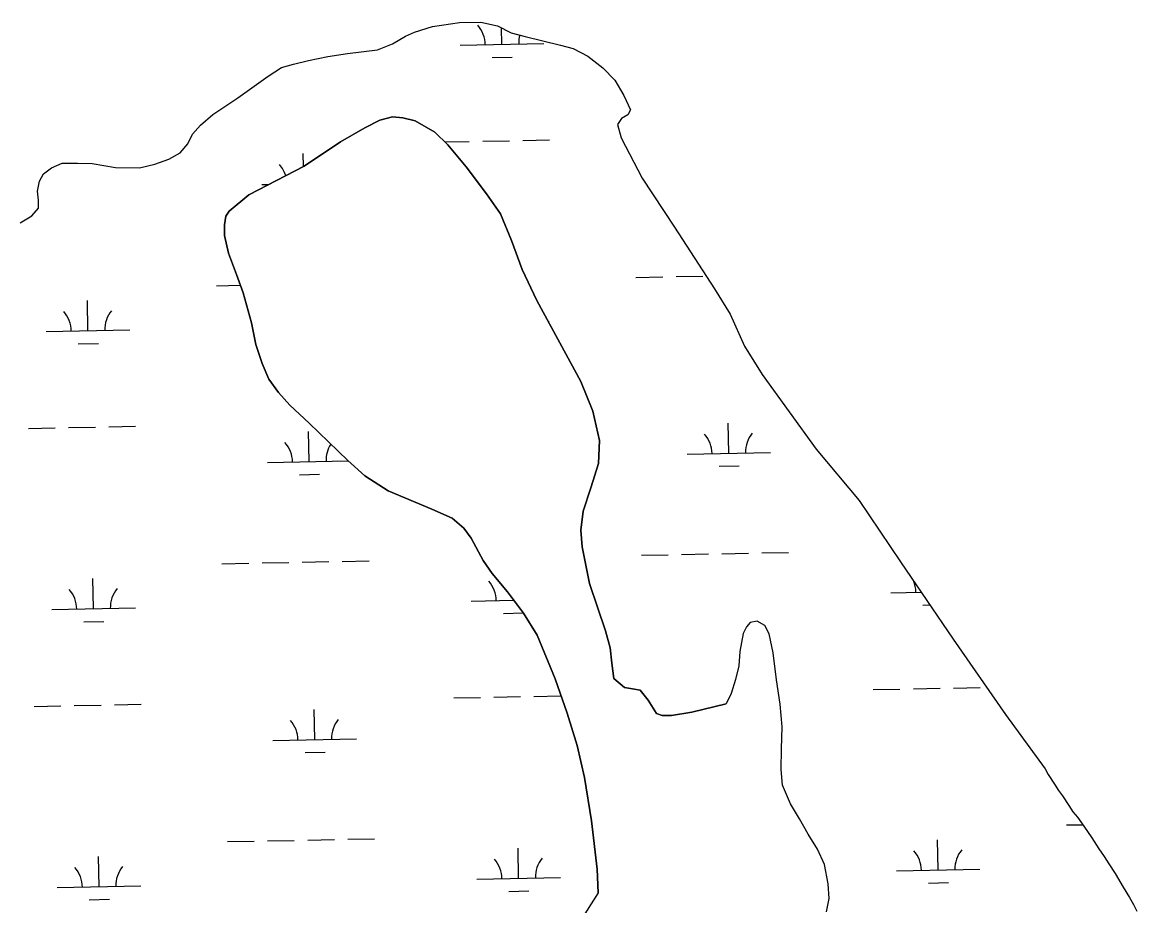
# Model space of a CAD drawing. Extents: x 3989314 to 4027622, y 243956 to 270014.
# Drawn here: x 4015842 to 4017175, y 266413 to 267470 of the extents above; entities that cross this region are included whole.
import ezdxf

# ---------------------------------------------------------------- set-up
doc = ezdxf.new("R2010")
doc.units = 0
for name, color, linetype in [('V-RIVR-EDGE', 7, 'Continuous'), ('V-TOPO-SHOR', 7, 'Continuous'), ('V-WETL-SWMP', 7, 'Continuous')]:
    doc.layers.add(name, color=color, linetype=linetype)

msp = doc.modelspace()

# ---------------------------------------------------------------- linework, layer by layer
at = {"layer": 'V-RIVR-EDGE'}
for points in [[(4016099.3, 267379.4), (4016135.8, 267405.3), (4016151.5, 267415.6), (4016166, 267419.5), (4016183.8, 267423.9), (4016206.9, 267428.7), (4016230.5, 267432.4), (4016266.4, 267436.9), (4016284.3, 267443.9), (4016300, 267453.2), (4016310.8, 267457.7), (4016332.3, 267464.7), (4016364.5, 267469.3), (4016390.2, 267469.7), (4016409.9, 267465.5), (4016426.3, 267457.1), (4016443.3, 267452.9), (4016485.2, 267442.3), (4016500.7, 267438.2), (4016518.1, 267429.2), (4016535.9, 267415.4), (4016550.5, 267400.6), (4016561.3, 267382.2), (4016568.9, 267364.9), (4016566.1, 267359.1), (4016558.5, 267354.5), (4016553.5, 267347.6), (4016558, 267331.5), (4016583, 267283.3), (4016621.7, 267224.6), (4016669.6, 267150.8), (4016688.2, 267120.4), (4016705.4, 267082), (4016726.5, 267048.3), (4016791.2, 266959.1), (4016842.7, 266897.5), (4016892.2, 266824.1), (4016955.2, 266731.7), (4017017.7, 266641.4), (4017064.9, 266576.3)], [(4015839.1, 267229.6), (4015853.2, 267238.3), (4015860.9, 267247.2), (4015861.1, 267256.8), (4015859.8, 267267.5), (4015862.2, 267279.8), (4015867.2, 267288.2), (4015876.5, 267295.5), (4015889.5, 267301.1), (4015907.6, 267301.1), (4015925.3, 267300.7), (4015953, 267295.8), (4015981.8, 267295.6), (4016000.1, 267300), (4016016.8, 267306), (4016030.4, 267313.7), (4016039.7, 267324.2), (4016045.3, 267335.8), (4016054.7, 267346.8), (4016069.4, 267359.3), (4016099.3, 267379.4)], [(4016803.4, 266405.5), (4016806.8, 266421.2), (4016805.4, 266438.8), (4016801.1, 266462), (4016792.8, 266480.3), (4016781.6, 266498.2), (4016771.3, 266516.6), (4016760.4, 266534.7), (4016750.9, 266556.7), (4016749.4, 266575.5), (4016749.7, 266600.2), (4016750.6, 266626.6), (4016748.1, 266653.9), (4016743.7, 266682.9), (4016739.7, 266715.3), (4016735, 266737.9), (4016729.6, 266747.9), (4016720.7, 266753), (4016712.4, 266751.6), (4016707.9, 266746.5), (4016703.8, 266738.3), (4016699.8, 266717), (4016698.5, 266699.5), (4016694.6, 266683.4), (4016689.4, 266666.5), (4016683.5, 266654.4)], [(4017064.9, 266576.3), (4017068.5, 266569.5), (4017076.3, 266558), (4017081, 266550.6), (4017085.6, 266544), (4017093.5, 266532.5), (4017098.1, 266525.1), (4017103.6, 266518.5), (4017111.5, 266507.8), (4017120.8, 266493.8), (4017129.4, 266480.7), (4017135.7, 266471.6), (4017141.1, 266462.6), (4017148.9, 266451.1), (4017158.3, 266434.7), (4017166, 266422.4), (4017170.7, 266414.2), (4017174.6, 266406)], [(4016530.3, 266427.9), (4016509, 266394.3)]]:
    msp.add_lwpolyline(points, dxfattribs=at)
at = {"layer": 'V-TOPO-SHOR'}
msp.add_lwpolyline([(4016530.3, 266427.9), (4016529.4, 266456.3), (4016522.3, 266514.2), (4016513.9, 266566.2), (4016505.2, 266604.4), (4016493.3, 266643.2), (4016478.8, 266684.2), (4016457.6, 266736.5), (4016441.1, 266762.6), (4016421.9, 266788.2), (4016403.7, 266810), (4016392.9, 266825.8), (4016378.6, 266852.3), (4016369.8, 266864.3), (4016355.6, 266876.4), (4016331.3, 266887.1), (4016279.4, 266909.2), (4016251.5, 266927), (4016231.1, 266945.2), (4016184.6, 266990.1), (4016161.6, 267011.5), (4016148, 267026.8), (4016136.7, 267042.6), (4016128.6, 267061.5), (4016121.1, 267084.1), (4016115.8, 267109.9), (4016106, 267146), (4016098, 267168.1), (4016088.4, 267193.5), (4016083.6, 267214.4), (4016083.4, 267227.3), (4016085.2, 267237.9), (4016089.1, 267243.7), (4016112.6, 267263.4), (4016178.6, 267297.7), (4016222.1, 267326.6), (4016251.4, 267343.5), (4016269.2, 267352.7), (4016284.3, 267356.6), (4016296.6, 267355.3), (4016311.4, 267351.7), (4016335.2, 267338.3), (4016350.8, 267322.9), (4016372.7, 267296.8), (4016397, 267264.6), (4016413.6, 267240.7), (4016426.7, 267208.8), (4016439.7, 267173.8), (4016457, 267137), (4016509.8, 267040), (4016523.9, 267004.4), (4016532.1, 266969.5), (4016530.9, 266941.7), (4016521.7, 266912.5), (4016512.5, 266884.9), (4016509.8, 266862), (4016511.4, 266842.2), (4016520, 266798.1), (4016539, 266741.5), (4016544.9, 266721.1), (4016546.6, 266702.9), (4016549.3, 266684.6), (4016561.9, 266673.6), (4016571.5, 266672.3), (4016580.6, 266670.5), (4016590.4, 266658.5), (4016600.2, 266642.8), (4016607.1, 266640.4), (4016618.3, 266640.2), (4016642.5, 266644.4), (4016683.5, 266654.4)], dxfattribs=at)
at = {"layer": 'V-WETL-SWMP'}
for p, q in [((4016415.4, 267443.3), (4016415, 267462.9)), ((4016365.4, 267442.3), (4016465.4, 267444.3)), ((4016403.7, 267427.6), (4016427.7, 267428.1)), ((4016347.3, 267326.5), (4016376.3, 267327)), ((4016392.3, 267327.4), (4016424.3, 267328)), ((4016440.3, 267328.3), (4016472.3, 267328.9)), ((4016177.8, 267297.3), (4016177.5, 267312.6)), ((4016128.2, 267275.7), (4016136.4, 267275.8)), ((4016575.6, 267164.5), (4016607.6, 267165.1)), ((4016623.6, 267165.4), (4016655.6, 267166.1)), ((4016073.8, 267154.5), (4016102.7, 267155)), ((4015920.2, 267100.7), (4015919.5, 267136.7)), ((4016470.8, 267111.6), (4016472, 267111.7)), ((4015870.3, 267099.7), (4015970.2, 267101.7)), ((4015908.6, 267085), (4015932.6, 267085.5)), ((4015849.2, 266983.8), (4015881.1, 266984.4)), ((4015897.1, 266984.7), (4015929.1, 266985.4)), ((4015945.1, 266985.7), (4015977.1, 266986.3)), ((4016686.7, 266954), (4016685.9, 266990)), ((4016184.9, 266944), (4016184.1, 266980)), ((4016134.9, 266943), (4016231.3, 266945)), ((4016636.7, 266953), (4016736.7, 266955)), ((4016675, 266938.4), (4016699, 266938.9)), ((4016173.2, 266928.4), (4016197.2, 266928.9)), ((4016128.4, 266822.8), (4016160.4, 266823.5)), ((4016176.4, 266823.8), (4016208.4, 266824.4)), ((4016224.4, 266824.7), (4016256.4, 266825.4)), ((4016582.2, 266831.9), (4016614.2, 266832.5)), ((4016630.2, 266832.8), (4016662.2, 266833.5)), ((4016678.2, 266833.8), (4016710.2, 266834.4)), ((4016726.2, 266834.7), (4016758.2, 266835.4)), ((4016080.4, 266821.9), (4016112.4, 266822.5)), ((4015926.9, 266768.1), (4015926.2, 266804)), ((4016880.5, 266787.1), (4016917, 266787.8)), ((4016378.7, 266777.1), (4016429.5, 266778.1)), ((4016428.7, 266778.1), (4016428.7, 266779.2)), ((4016918.8, 266772.4), (4016927.3, 266772.6)), ((4015876.9, 266767.1), (4015976.9, 266769)), ((4016417, 266762.4), (4016440.9, 266762.9)), ((4015915.2, 266752.4), (4015939.2, 266752.9)), ((4016453.6, 266663.1), (4016485.6, 266663.7)), ((4016859.4, 266671.2), (4016891.4, 266671.8)), ((4016907.4, 266672.1), (4016939.4, 266672.8)), ((4016955.4, 266673.1), (4016987.4, 266673.7)), ((4015855.8, 266651.2), (4015887.8, 266651.8)), ((4015903.8, 266652.1), (4015935.8, 266652.8)), ((4015951.8, 266653.1), (4015983.8, 266653.7)), ((4016357.6, 266661.2), (4016389.6, 266661.8)), ((4016405.6, 266662.1), (4016437.6, 266662.8)), ((4016191.5, 266611.4), (4016190.8, 266647.4)), ((4016141.5, 266610.4), (4016241.5, 266612.4)), ((4016179.8, 266595.8), (4016203.8, 266596.2)), ((4017090.7, 266509.3), (4017110.1, 266509.6)), ((4016087.1, 266489.3), (4016119, 266489.9)), ((4016135, 266490.2), (4016167, 266490.8)), ((4016183, 266491.2), (4016215, 266491.8)), ((4016231, 266492.1), (4016263, 266492.8)), ((4016937.1, 266455.4), (4016936.4, 266491.4)), ((4016435.3, 266445.4), (4016434.6, 266481.4)), ((4015933.5, 266435.4), (4015932.8, 266471.4)), ((4016887.1, 266454.4), (4016987.1, 266456.4)), ((4016385.3, 266444.4), (4016485.3, 266446.4)), ((4016925.4, 266439.8), (4016949.4, 266440.3)), ((4015883.5, 266434.4), (4015983.5, 266436.4)), ((4016423.6, 266429.8), (4016447.6, 266430.3)), ((4015921.8, 266419.8), (4015945.8, 266420.3))]:
    msp.add_line(p, q, dxfattribs=at)
for points in [[(4016069.4, 267359.3), (4016099.3, 267379.4), (4016135.8, 267405.3), (4016151.5, 267415.6), (4016166.1, 267419.5), (4016183.8, 267423.9), (4016206.9, 267428.7), (4016230.5, 267432.4), (4016266.4, 267436.9), (4016284.3, 267443.9), (4016300, 267453.2), (4016310.8, 267457.7), (4016332.3, 267464.7), (4016364.5, 267469.3), (4016390.2, 267469.7), (4016409.9, 267465.5), (4016426.3, 267457.1), (4016443.3, 267452.9), (4016485.2, 267442.3), (4016500.7, 267438.2), (4016518.1, 267429.2), (4016535.9, 267415.4), (4016550.5, 267400.6), (4016561.3, 267382.2), (4016568.9, 267364.9), (4016566.1, 267359.1), (4016558.5, 267354.5), (4016553.5, 267347.6), (4016558, 267331.5), (4016583, 267283.3), (4016621.7, 267224.6), (4016669.6, 267150.8), (4016688.2, 267120.4), (4016705.4, 267082), (4016726.5, 267048.3), (4016791.2, 266959.1), (4016842.7, 266897.5), (4016892.2, 266824.1), (4016955.2, 266731.7), (4017017.7, 266641.4), (4017064.9, 266576.3), (4017068.5, 266569.5), (4017076.3, 266558), (4017081, 266550.6), (4017085.6, 266544), (4017093.5, 266532.5), (4017098.1, 266525.1), (4017103.6, 266518.5), (4017111.5, 266507.8), (4017120.8, 266493.8), (4017129.4, 266480.7), (4017135.7, 266471.6), (4017141.1, 266462.6), (4017148.9, 266451.1), (4017158.3, 266434.7), (4017166, 266422.4), (4017170.7, 266414.2), (4017174.6, 266406)], [(4015839.1, 267229.6), (4015853.2, 267238.3), (4015860.9, 267247.2), (4015861.1, 267256.8), (4015859.8, 267267.5), (4015862.2, 267279.8), (4015867.2, 267288.2), (4015876.5, 267295.5), (4015889.5, 267301.1), (4015907.6, 267301.1), (4015925.3, 267300.7), (4015953, 267295.8), (4015981.8, 267295.6), (4016000.1, 267300), (4016016.8, 267306), (4016030.4, 267313.7), (4016039.7, 267324.2), (4016045.3, 267335.8), (4016054.7, 267346.8), (4016069.4, 267359.3)], [(4016803.4, 266405.5), (4016806.8, 266421.2), (4016805.4, 266438.8), (4016801.1, 266462), (4016792.8, 266480.3), (4016781.6, 266498.2), (4016771.3, 266516.6), (4016760.4, 266534.7), (4016750.9, 266556.7), (4016749.4, 266575.5), (4016749.7, 266600.2), (4016750.6, 266626.6), (4016748.1, 266653.9), (4016743.7, 266682.9), (4016739.7, 266715.3), (4016735, 266737.9), (4016729.6, 266747.9), (4016720.7, 266753), (4016712.4, 266751.6), (4016707.9, 266746.5), (4016703.8, 266738.3), (4016699.8, 266717), (4016698.5, 266699.5), (4016694.6, 266683.4), (4016689.4, 266666.5), (4016683.5, 266654.4), (4016642.5, 266644.4), (4016618.3, 266640.2), (4016607.1, 266640.4), (4016600.2, 266642.8), (4016590.4, 266658.5), (4016580.6, 266670.5), (4016571.5, 266672.3), (4016561.9, 266673.6), (4016549.3, 266684.6), (4016546.6, 266702.9), (4016544.9, 266721.1), (4016539, 266741.5), (4016520, 266798.1), (4016511.4, 266842.2), (4016509.8, 266862), (4016512.5, 266884.9), (4016521.7, 266912.5), (4016530.9, 266941.7), (4016532.1, 266969.5), (4016523.9, 267004.4), (4016509.8, 267040), (4016457, 267137), (4016439.7, 267173.8), (4016426.7, 267208.8), (4016413.6, 267240.7), (4016397, 267264.6), (4016372.7, 267296.8), (4016350.8, 267322.9), (4016335.2, 267338.3), (4016311.4, 267351.7), (4016296.6, 267355.3), (4016284.3, 267356.6), (4016269.2, 267352.7), (4016251.4, 267343.5), (4016222.1, 267326.6), (4016178.6, 267297.7), (4016112.6, 267263.4), (4016089.1, 267243.7), (4016085.2, 267237.9), (4016083.4, 267227.3), (4016083.6, 267214.4), (4016088.4, 267193.5), (4016098, 267168.1), (4016106, 267146), (4016115.8, 267109.9), (4016121.1, 267084.1), (4016128.6, 267061.5), (4016136.7, 267042.6), (4016148, 267026.8), (4016161.6, 267011.5), (4016184.6, 266990.1), (4016231.1, 266945.2), (4016251.5, 266927), (4016279.4, 266909.2), (4016331.3, 266887.1), (4016355.6, 266876.4), (4016369.8, 266864.3), (4016378.6, 266852.3), (4016392.9, 266825.8), (4016403.7, 266810), (4016421.9, 266788.2), (4016441.1, 266762.6), (4016457.6, 266736.5), (4016478.8, 266684.2), (4016493.3, 266643.2), (4016505.2, 266604.4), (4016513.9, 266566.2), (4016522.3, 266514.2), (4016529.4, 266456.3), (4016530.3, 266427.9), (4016509, 266394.3)]]:
    msp.add_lwpolyline(points, dxfattribs=at)
for centre, start, end in [((4016360.2, 267442.6), 0.3699, 41.9135), ((4016470.6, 267444.8), 164.0579, 181.9135), ((4016123, 267276), 16.9817, 41.9135), ((4015865, 267100), 0.3699, 41.9135), ((4015975.5, 267102.2), 140.3699, 181.9135), ((4016631.4, 266953.4), 0.3699, 41.9135), ((4016741.9, 266955.6), 140.3699, 181.9135), ((4016129.6, 266943.4), 0.3699, 41.9135), ((4016240.1, 266945.6), 146.7338, 181.9135), ((4016373.4, 266777.4), 0.3699, 41.9135), ((4016875.2, 266787.4), 0.3699, 23.9063), ((4015871.6, 266767.4), 0.3699, 41.9135), ((4015982.1, 266769.6), 140.3699, 181.9135), ((4016136.2, 266610.8), 0.3699, 41.9135), ((4016246.7, 266613), 140.3699, 181.9135), ((4016881.9, 266454.8), 0.3699, 41.9135), ((4016992.3, 266457), 140.3699, 181.9135), ((4016380.1, 266444.8), 0.3699, 41.9135), ((4016490.5, 266447), 140.3699, 181.9135), ((4015878.3, 266434.8), 0.3699, 41.9135), ((4015988.7, 266437), 140.3699, 181.9135)]:
    msp.add_arc(centre, 35.2, start, end, dxfattribs=at)

doc.saveas('drawing.dxf')
